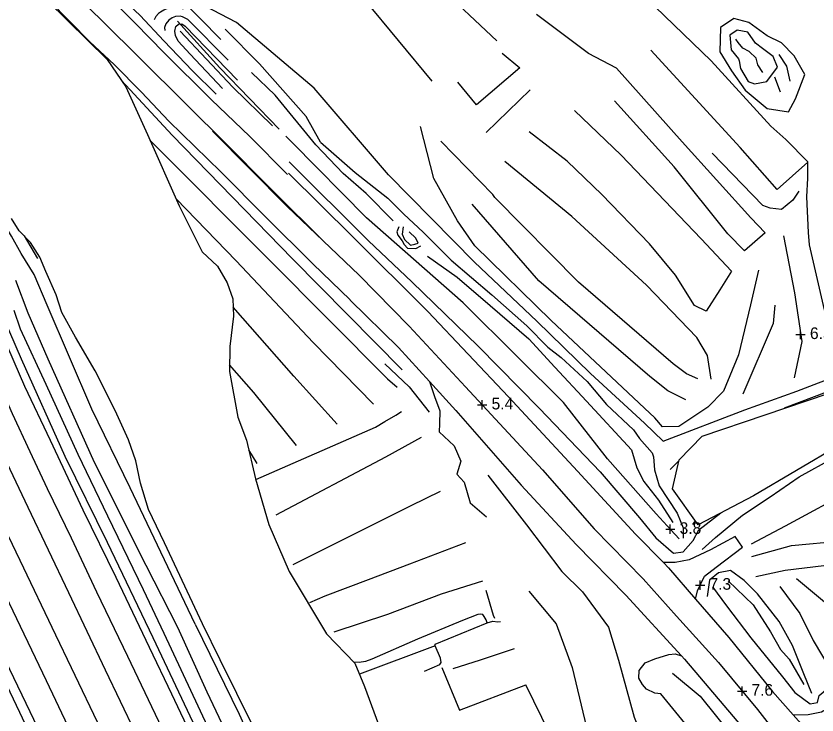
# Model space of a CAD drawing. Extents: x 2316231 to 2323598, y 363169 to 371906.
# Drawn here: x 2320494.5 to 2320838.7, y 364866.8 to 365167 of the extents above; entities that cross this region are included whole.
import ezdxf

# ---------------------------------------------------------------- set-up
doc = ezdxf.new("R2010")
doc.units = 0
for name, color, linetype in [('RD_DTM_BkLn1', 7, 'Continuous'), ('RD_DTM_BkLn2', 7, 'Continuous'), ('RD_DTM_Holes', 7, 'Continuous'), ('RD_DTM_Void', 7, 'Continuous'), ('RD_EX_H2O', 7, 'Continuous'), ('RD_EX_Road', 7, 'Continuous')]:
    doc.layers.add(name, color=color, linetype=linetype)

msp = doc.modelspace()

# ---------------------------------------------------------------- linework, layer by layer
at = {"layer": 'RD_DTM_BkLn1'}
for p, q in [((2320561.603, 365115.926), (2320539.822, 365139.297)), ((2320823.064, 365134.335), (2320820.544, 365140.783)), ((2320696.495, 365117.063), (2320715.414, 365135.283)), ((2320554.285, 365111.474), (2320552.06, 365113.767)), ((2320498.035, 365072.557), (2320503.737, 365062.846)), ((2320598.208, 364974.876), (2320594.566, 364980.689)), ((2320779.377, 364976.036), (2320775.609, 364972.298)), ((2320786.389, 364950.205), (2320785.219, 364948.703)), ((2320674.577, 364896.507), (2320642.073, 364884.392)), ((2320752.072, 364801.817), (2320713.604, 364879.713))]:
    msp.add_line(p, q, dxfattribs=at)
for points in [[(2320569.998, 365126.821), (2320545.274, 365151.365), (2320523.658, 365172.696), (2320503.938, 365191.941), (2320484.472, 365212.018), (2320469.085, 365227.637), (2320452.727, 365245.365), (2320441.039, 365259.503)], [(2320480.232, 365236.699), (2320493.824, 365220.976), (2320508.224, 365205.241), (2320520.879, 365192.773), (2320532.262, 365181.958), (2320547.902, 365167.252), (2320557.991, 365156.35), (2320570.365, 365143.531), (2320580.537, 365133.535)], [(2320582.493, 365156.984), (2320564.587, 365175.333), (2320550.467, 365188.716), (2320535.792, 365202.944), (2320523.239, 365214.487), (2320514.126, 365223.555)], [(2320634.268, 365224.081), (2320675.234, 365180.817), (2320701.118, 365156.328)], [(2320615.044, 365205.364), (2320644.201, 365174.182), (2320673.132, 365139.02)], [(2320496.091, 364867.848), (2320483.517, 364894.074), (2320470.617, 364920.933), (2320458.197, 364946.789), (2320447.167, 364970.133), (2320434.385, 364996.555), (2320422.445, 365021.819), (2320417.341, 365032.535), (2320408.648, 365050.638), (2320400.459, 365067.19), (2320391.57, 365084.955), (2320382.964, 365101.448), (2320373.678, 365118.922), (2320364.35, 365135.698), (2320351.429, 365158.749), (2320341.077, 365176.281), (2320328.811, 365196.736), (2320326.416, 365200.618)], [(2320566.438, 365170.008), (2320563.719, 365170.985), (2320561.5, 365170.795), (2320559.916, 365170.352), (2320558.051, 365169.559), (2320556.555, 365168.75), (2320555.678, 365168.05), (2320554.644, 365166.77), (2320553.885, 365165.455)], [(2320654.535, 365098.797), (2320622.704, 365135.994), (2320589.245, 365164.299), (2320575.738, 365171.265)], [(2320585.721, 365148.129), (2320568.342, 365165.501), (2320566.127, 365166.647), (2320565.102, 365167.031), (2320563.119, 365166.852), (2320561.598, 365166.203), (2320560.222, 365165.209), (2320558.967, 365163.673), (2320558.379, 365162.167), (2320558.403, 365160.882)], [(2320752.557, 365144.682), (2320740.569, 365150.923), (2320718.123, 365167.651)], [(2320828.953, 365149.897), (2320823.468, 365155.484), (2320817.325, 365158.561), (2320809.431, 365164.296), (2320802.94, 365165.925), (2320797.196, 365162.037), (2320797.02, 365151.699), (2320801.988, 365143.507), (2320807.793, 365135.127), (2320817.233, 365127.328), (2320826.445, 365125.902), (2320829.422, 365131.538), (2320833.463, 365141.923), (2320828.953, 365149.897)], [(2320583.317, 365135.91), (2320569.419, 365150.594), (2320564.24, 365156.274), (2320563.097, 365158.734), (2320562.818, 365160.472), (2320563.22, 365162.493), (2320564.305, 365163.49), (2320565.78, 365163.683), (2320567.198, 365162.73), (2320589.676, 365139.516)], [(2320625.392, 365112.91), (2320619.198, 365123.937), (2320599.187, 365146.449), (2320584.418, 365161.389)], [(2320811.798, 365137.843), (2320817.153, 365138.982), (2320821.791, 365145.081), (2320819.816, 365149.715), (2320815.32, 365153.103), (2320812.323, 365155.397), (2320809.025, 365160.094), (2320804.462, 365160.955), (2320801.316, 365158.866), (2320801.77, 365152.574), (2320804.913, 365148.694), (2320805.327, 365147.826), (2320805.794, 365144.488), (2320809.093, 365138.893), (2320811.798, 365137.843)], [(2320815.381, 365142.844), (2320813.294, 365146.026), (2320812.598, 365148.977), (2320809.596, 365151.803), (2320806.789, 365153.256), (2320804.892, 365155.631), (2320803.894, 365157.109)], [(2320821.613, 365092.474), (2320805.739, 365110.619), (2320767.239, 365152.347)], [(2320827.199, 365138.999), (2320825.719, 365145.493), (2320822.438, 365150.545)], [(2320810.35, 365080.338), (2320780.747, 365113.021), (2320752.557, 365144.682)], [(2320623.338, 365111.775), (2320605.911, 365133.106), (2320595.734, 365142.838)], [(2320800.396, 365073.456), (2320777.4, 365102.25), (2320751.681, 365130.562)], [(2320627.339, 365069.616), (2320604.717, 365092.124), (2320582.85, 365114.16), (2320569.998, 365126.821)], [(2320801.979, 365057.428), (2320788.944, 365071.361), (2320754.629, 365107.32), (2320734.531, 365126.471)], [(2320578.99, 365117.528), (2320610.993, 365085.26), (2320641.919, 365055.711), (2320663.451, 365033.847), (2320687.705, 365007.832), (2320720.726, 364972.119), (2320742.919, 364946.815), (2320764.053, 364925.338), (2320778.304, 364909.231), (2320796.402, 364889.349), (2320813.139, 364869.191), (2320834.594, 364841.589)], [(2320813.536, 365057.879), (2320810.173, 365043.035), (2320804.93, 365021.458), (2320798.532, 365005.947), (2320791.744, 364999.028), (2320779.278, 364990.697), (2320772.275, 364990.556), (2320769.084, 364994.44), (2320764.589, 364998.618), (2320724.525, 365036.228), (2320691.614, 365068.308), (2320684.173, 365079.021), (2320674.098, 365097.277), (2320668.373, 365119.562)], [(2320801.979, 365057.428), (2320796.949, 365049.445), (2320791.078, 365040.273), (2320786.103, 365042.697), (2320777.96, 365055.767), (2320766.666, 365069.124), (2320746.207, 365090.329), (2320731.308, 365104.624), (2320714.978, 365117.227)], [(2320660.524, 365015.04), (2320613.317, 365062.75), (2320561.603, 365115.926)], [(2320554.285, 365111.474), (2320603.312, 365062.249), (2320654.174, 365011.254), (2320658.359, 365007.657)], [(2320656.584, 365079.047), (2320644.919, 365090.767), (2320635.148, 365099.457), (2320623.338, 365111.775)], [(2320625.392, 365112.91), (2320640.263, 365099.877), (2320654.308, 365088.846), (2320661.165, 365081.893), (2320669.488, 365074.237), (2320681.469, 365062.215), (2320698.954, 365047.308), (2320714.023, 365033.927), (2320723.096, 365024.795), (2320728.838, 365020.395), (2320739.988, 365009.993), (2320748.217, 365000.172), (2320759.907, 364989.309), (2320762.409, 364985.602), (2320767.944, 364979.36), (2320768.49, 364977.684), (2320768.914, 364972.081), (2320770.868, 364965.275), (2320778.578, 364953.438), (2320781.231, 364947.241), (2320781.209, 364942.752)], [(2320787.444, 365011.145), (2320782.704, 365013.375), (2320776.901, 365017.656), (2320736.285, 365052.762), (2320700.321, 365089.057), (2320699.484, 365090.415), (2320677.027, 365113.247)], [(2320830.891, 365091.817), (2320828.389, 365087.939), (2320823.492, 365083.907), (2320818.571, 365084.437), (2320815.458, 365085.652), (2320793.663, 365108.199)], [(2320611.911, 365104.404), (2320645.972, 365070.508), (2320664.57, 365052.869), (2320693.134, 365025.299), (2320719.481, 364998.418), (2320745.538, 364971.208), (2320762.437, 364951.523), (2320769.434, 364942.865), (2320776.989, 364936.364), (2320781.248, 364936.858), (2320785.563, 364941.708), (2320787.933, 364946.374), (2320797.457, 364953.645)], [(2320793.254, 365011.067), (2320791.603, 365021.237), (2320787.068, 365028.976), (2320765.449, 365051.39), (2320733.319, 365080.909), (2320704.515, 365104.483)], [(2320648.192, 365000.286), (2320622.243, 365026.823), (2320589.086, 365061.923), (2320563.27, 365088.476)], [(2320782.387, 365002.175), (2320774.673, 365006.117), (2320766.896, 365012.145), (2320719.254, 365053.254), (2320690.572, 365086.208)], [(2320571.45, 364905.837), (2320543.618, 364964.36), (2320527.121, 364998.236), (2320507.871, 365042.909), (2320502.261, 365055.994), (2320496.684, 365065.101), (2320492.565, 365072.479), (2320485.929, 365083.297)], [(2320658.997, 365076.509), (2320658.225, 365074.366), (2320658.656, 365072.93), (2320660.498, 365070.472), (2320661.283, 365068.876), (2320662.784, 365067.376), (2320666.341, 365067.19), (2320668.478, 365068.264)], [(2320660.937, 365076.431), (2320660.459, 365073.283), (2320661.4, 365070.994), (2320664.005, 365068.548), (2320665.882, 365069.007), (2320667.317, 365069.449), (2320666.292, 365071.68), (2320663.475, 365074.296)], [(2320824.388, 365072.653), (2320828.982, 365048.1), (2320832.146, 365027.284), (2320828.865, 365011.618)], [(2320785.702, 364413.87), (2320765.322, 364457.103), (2320740.512, 364507.86), (2320709.823, 364572.007), (2320697.317, 364599.424), (2320675.619, 364644.088), (2320655.089, 364686.095), (2320637.884, 364722.066), (2320617.357, 364766.173), (2320595.722, 364810.945), (2320575.554, 364853.346), (2320553.511, 364900.011), (2320533.8, 364940.919), (2320515.572, 364977.792), (2320496.809, 365019.645), (2320489.131, 365037.52), (2320486.902, 365043.789), (2320482.867, 365048.739), (2320478.739, 365052.665), (2320474.14, 365059.489), (2320472.518, 365061.859)], [(2320671.29, 365063.826), (2320684.033, 365054.852), (2320698.334, 365042.638), (2320714.852, 365028.341), (2320726.118, 365016.211), (2320739.737, 365001.566), (2320759.059, 364980.725), (2320761.355, 364972.997), (2320764.347, 364967.092), (2320770.544, 364959.017), (2320776.789, 364949.489)], [(2320532.989, 364886.12), (2320517.21, 364919.288), (2320499.724, 364955.898), (2320482.814, 364991.273), (2320465.023, 365028.595), (2320451.104, 365057.771)], [(2320590.701, 364847.044), (2320576.625, 364876.655), (2320564.066, 364904.445), (2320550.45, 364931.077), (2320528.282, 364975.336), (2320508.377, 365019.644), (2320499.675, 365039.352), (2320494.5, 365053.402)], [(2320442.439, 365045.558), (2320459.741, 365009.44), (2320477.573, 364971.9), (2320496.094, 364933.313), (2320511.465, 364901.248), (2320518.262, 364887.23)], [(2320507.651, 364881.515), (2320490.074, 364918.064), (2320482.434, 364933.819), (2320464.682, 364971.071), (2320448.331, 365005.383), (2320430.816, 365041.943)], [(2320632.544, 364991.676), (2320613.865, 365012.353), (2320587.765, 365042.028)], [(2320820.541, 365042.838), (2320819.882, 365034.93), (2320806.775, 365004.652)], [(2320581.132, 364852.863), (2320558.169, 364901.875), (2320549.239, 364920.529), (2320534.018, 364952.242), (2320521.281, 364978.746), (2320507.504, 365008.837), (2320496.482, 365032.599), (2320493.685, 365040.543)], [(2320615.033, 364982.506), (2320596.73, 365005.317), (2320586.324, 365017.236)], [(2320653.053, 365017.589), (2320663.449, 365007.782), (2320672.054, 364996.86)], [(2320845.795, 365006.576), (2320842.807, 365005.435), (2320824.622, 364998.563)], [(2320606.313, 364952.83), (2320653.426, 364977.68), (2320668.795, 364986.134)], [(2320789.301, 364937.875), (2320795.11, 364943.095), (2320806.689, 364952.583), (2320818.553, 364960.506), (2320831.082, 364969.075), (2320846.132, 364977.365), (2320860.519, 364984.44), (2320870.598, 364987.867), (2320889.653, 364988.831), (2320900.365, 364987.807), (2320908.475, 364980.988), (2320916.282, 364973.127), (2320926.017, 364960.544), (2320937.809, 364940.963), (2320942.748, 364927.859), (2320950.518, 364916.033), (2320963.998, 364909.262), (2320972.13, 364900.847), (2320985.96, 364881.366), (2320994.687, 364860.701), (2321000.435, 364842.191), (2321006.362, 364819.106), (2321003.87, 364792.554)], [(2320697.257, 364969.818), (2320713.916, 364948.542), (2320729.046, 364928.432), (2320737.983, 364919.684), (2320749.165, 364904.542), (2320753.433, 364890.365), (2320760.111, 364865.816), (2320773.303, 364832.948), (2320780.05, 364806.73), (2320776.871, 364787.669)], [(2320810.535, 364940.389), (2320825.111, 364948.104), (2320854.856, 364964.167), (2320876.979, 364971.002), (2320892.242, 364970.12), (2320908.18, 364962.846), (2320915.576, 364953.824), (2320929.031, 364935.515), (2320932.634, 364927.541), (2320935.334, 364914.389), (2320942.929, 364902.839), (2320955.2, 364890.276), (2320964.566, 364869.376), (2320974.238, 364848.22), (2320976.597, 364827.739), (2320975.536, 364803.965), (2320965.865, 364783.98)], [(2320613.632, 364931.437), (2320642.51, 364945.867), (2320664.387, 364956.81), (2320676.885, 364962.988)], [(2320810.699, 364934.838), (2320827.79, 364939.679), (2320849.336, 364941.617), (2320871.046, 364940.278), (2320885.78, 364932.975), (2320899.408, 364919.593), (2320903.204, 364911.842), (2320908.706, 364897.372), (2320916.477, 364872.722), (2320919.668, 364853.585), (2320919.271, 364821.299), (2320922.598, 364793.419), (2320920.431, 364778.915), (2320915.816, 364782.273), (2320909.315, 364786.101), (2320902.858, 364790.501), (2320893.539, 364802.97), (2320886.757, 364818.567), (2320882.826, 364824.202)], [(2320687.635, 364940.787), (2320663.543, 364931.594), (2320645.778, 364924.856), (2320627.166, 364917.885), (2320620.605, 364915.052)], [(2320812.484, 364926.368), (2320825.087, 364929.005), (2320841.597, 364930.986), (2320860.776, 364929.21), (2320875.998, 364924.174), (2320884.561, 364914.383), (2320884.215, 364906.697), (2320879.405, 364899.068)], [(2320801.604, 364928.872), (2320796.397, 364927.881), (2320792.537, 364924.703), (2320791.534, 364917.645)], [(2320836.512, 364875.994), (2320833.048, 364884.431), (2320828.213, 364896.604), (2320822.527, 364906.91), (2320813.189, 364918.903), (2320807.431, 364924.565), (2320801.604, 364928.872)], [(2320631.23, 364902.478), (2320654.239, 364910.148), (2320677.336, 364918.828), (2320695.172, 364924.378)], [(2320800.547, 364924.47), (2320811.244, 364914.063), (2320818.684, 364902.54), (2320823.019, 364894.935), (2320826.788, 364890.744), (2320833.085, 364879.965)], [(2320829.854, 364925.49), (2320842.737, 364914.774), (2320850.563, 364902.709), (2320853.989, 364891.868)], [(2320793.873, 364921.848), (2320799.854, 364913.658), (2320810.261, 364899.957), (2320823.907, 364883.193), (2320829.173, 364876.502), (2320835.837, 364871.647), (2320838.869, 364872.123), (2320839.583, 364875.172), (2320845.917, 364880.468), (2320857.895, 364886.508), (2320876.165, 364895.225), (2320885.982, 364897.084), (2320895.618, 364891.956), (2320906.91, 364879.194)], [(2320822.703, 364921.993), (2320831.286, 364910.416), (2320837.023, 364898.824), (2320844.647, 364886.096)], [(2320696.343, 364920.46), (2320699.551, 364909.628), (2320700.096, 364908.457)], [(2320714.828, 364919.962), (2320726.599, 364905.942), (2320733.451, 364887.165), (2320741.257, 364854.798), (2320743.948, 364829.809)], [(2320571.45, 364905.837), (2320590.422, 364867.162), (2320601.399, 364842.66), (2320607.326, 364829.842), (2320612.174, 364820.281), (2320619.176, 364805.721), (2320629.097, 364784.915), (2320642.224, 364756.211), (2320654.027, 364730.278)], [(2320708.59, 364895.216), (2320693.992, 364890.432), (2320682.187, 364886.646)], [(2320518.262, 364887.23), (2320530.973, 364860.56), (2320546.923, 364827.303), (2320563.444, 364792.698), (2320580.993, 364756.114), (2320597.603, 364721.465), (2320601.779, 364712.627)], [(2320677.525, 364887.273), (2320685.071, 364868.833), (2320713.604, 364879.713)], [(2320615.108, 364714.844), (2320598.149, 364750.17), (2320582.865, 364782.128), (2320567.002, 364815.216), (2320552.365, 364845.742), (2320532.989, 364886.12)], [(2320776.661, 364884.847), (2320788.473, 364874.922), (2320808.365, 364850.154), (2320823.472, 364828.593)], [(2320592.067, 364705.402), (2320581.496, 364727.228), (2320567.662, 364755.951), (2320551.491, 364789.768), (2320534.613, 364825.135), (2320516.937, 364861.856), (2320507.651, 364881.515)], [(2320577.966, 364696.562), (2320562.929, 364728.218), (2320549.306, 364756.487), (2320534.18, 364788.38), (2320521.942, 364814.022), (2320510.696, 364837.362), (2320499.714, 364860.254), (2320496.091, 364867.848)]]:
    msp.add_lwpolyline(points, dxfattribs=at)
at = {"layer": 'RD_DTM_BkLn2'}
for points in [[(2320578.407, 365131.184), (2320557.978, 365151.356), (2320545.891, 365163.764), (2320531.195, 365178.78), (2320516.465, 365193.22), (2320499.01, 365210.802), (2320488.304, 365222.873), (2320478.394, 365234.437), (2320477.631, 365235.38), (2320463.589, 365250.862), (2320462.097, 365251.389), (2320460.656, 365252.085), (2320459.208, 365253.148), (2320457.978, 365254.374), (2320454.234, 365258.994), (2320449.781, 365265.332), (2320445.663, 365270.904)], [(2320499.03, 365182.703), (2320508.806, 365173.658), (2320517.676, 365164.754), (2320526.309, 365155.896), (2320536.661, 365146.226), (2320548.501, 365134.276), (2320560.256, 365121.909)], [(2320611.224, 365099.033), (2320594.932, 365115.351), (2320578.407, 365131.184)], [(2320560.256, 365121.909), (2320582.466, 365100.099), (2320601.687, 365080.812), (2320622.136, 365060.596), (2320638.146, 365045.07)], [(2320551.87, 364895.782), (2320537.546, 364925.923), (2320523.445, 364954.849), (2320509.387, 364984.726), (2320498.376, 365007.956), (2320488.773, 365030.058), (2320484.786, 365040.419), (2320475.813, 365048.019), (2320472.927, 365050.726), (2320470.134, 365054.068), (2320468.466, 365056.378), (2320466.523, 365059.428), (2320465.494, 365061.373)], [(2320597.544, 364967.939), (2320649.053, 364990.436), (2320653.058, 364992.924), (2320657.693, 364995.638), (2320660.128, 364997.123)], [(2320696.935, 364906.405), (2320696.554, 364907.626), (2320695.634, 364909.177), (2320695.088, 364909.998), (2320694.33, 364910.159), (2320692.985, 364910.019), (2320686.355, 364907.409), (2320667.071, 364899.406), (2320647.439, 364890.786), (2320644.767, 364889.772), (2320641.931, 364889.427), (2320639.682, 364889.549)], [(2320670.087, 364885.665), (2320676.572, 364888.448), (2320677.206, 364889.381), (2320676.984, 364891.234), (2320674.577, 364896.507), (2320674.671, 364897.286), (2320696.935, 364906.405), (2320699.419, 364907.063), (2320701.524, 364906.796), (2320702.748, 364906.931)], [(2320636.177, 364719.728), (2320624.412, 364744.49), (2320611.901, 364770.553), (2320601.74, 364792.023), (2320592.609, 364811.402), (2320581.895, 364833.555), (2320570.653, 364856.448), (2320561.478, 364875.782), (2320551.87, 364895.782)]]:
    msp.add_lwpolyline(points, dxfattribs=at)
at = {"layer": 'RD_DTM_Holes'}
for points in [[(2320479.276, 365207.181), (2320499.627, 365181.964), (2320533.754, 365148.311), (2320541.654, 365136.576), (2320551.021, 365116.111)], [(2320551.021, 365116.111), (2320564.609, 365085.456), (2320574.463, 365065.795), (2320581.087, 365059.552), (2320585.2, 365052.411), (2320587.624, 365045.587), (2320587.922, 365038.08), (2320586.399, 365025.032), (2320586.297, 365014.404), (2320589.853, 364994.743), (2320593.593, 364984.886), (2320597.443, 364968.287), (2320603.163, 364948.585), (2320611.952, 364928.493), (2320627.938, 364901.686), (2320640.101, 364889.116), (2320644.325, 364878.998), (2320706.742, 364709.468)], [(2320673.955, 364702.018), (2320657.266, 364736.372), (2320629.327, 364795.49), (2320615.218, 364824.859), (2320603.773, 364847.119), (2320582.315, 364890.52), (2320574.712, 364906.03), (2320558.325, 364940.789), (2320551.477, 364955.084), (2320548.066, 364966.385), (2320545.947, 364976.025), (2320542.835, 364984.984), (2320537.198, 364997.562), (2320528.554, 365014.623), (2320520.125, 365029.044), (2320514.183, 365039.687), (2320511.716, 365047.243), (2320507.324, 365057.367), (2320504.688, 365063.442), (2320500.758, 365069.804), (2320495.868, 365074.747), (2320492.528, 365080.052)], [(2320848.371, 364982.736), (2320811.415, 364960.904), (2320787.586, 364948.511), (2320776.682, 364963.946), (2320779.46, 364976.406), (2320789.36, 364986.622), (2320843.478, 365004.948)]]:
    msp.add_lwpolyline(points, dxfattribs=at)
at = {"layer": 'RD_DTM_Void'}
for p, q in [((2320831.689, 365028.292), (2320831.689, 365032.292)), ((2320829.689, 365030.292), (2320833.689, 365030.292)), ((2320692.884, 365000.068), (2320696.884, 365000.068)), ((2320694.884, 364998.068), (2320694.884, 365002.068)), ((2320775.687, 364944.585), (2320775.687, 364948.585)), ((2320773.687, 364946.585), (2320777.687, 364946.585)), ((2320788.514, 364920.615), (2320788.514, 364924.615)), ((2320786.514, 364922.615), (2320790.514, 364922.615)), ((2320804.565, 364877.109), (2320808.565, 364877.109)), ((2320806.565, 364875.109), (2320806.565, 364879.109))]:
    msp.add_line(p, q, dxfattribs=at)
at = {"layer": 'RD_EX_H2O'}
for points in [[(2320563.974, 365164.885), (2320582.078, 365144.818), (2320607.561, 365118.462)], [(2320565.033, 365160.531), (2320587.734, 365136.544), (2320604.69, 365119.932)], [(2320610.491, 365115.432), (2320613.124, 365112.708)], [(2320779.43, 364942.47), (2320775.86, 364946.396), (2320769.597, 364953.257), (2320748.747, 364976.885), (2320729.834, 365001.007), (2320709.947, 365020.714), (2320686.707, 365043.808), (2320645.186, 365080.392), (2320613.124, 365112.708)]]:
    msp.add_lwpolyline(points, dxfattribs=at)
at = {"layer": 'RD_EX_Road'}
msp.add_line((2320834.709, 365104.321), (2320821.613, 365092.474), dxfattribs=at)
for points in [[(2320818.884, 365119.796), (2320793.19, 365147.776), (2320765.153, 365174.986), (2320764.617, 365175.489)], [(2320703.381, 365151.041), (2320711.02, 365144.778), (2320692.328, 365128.843), (2320684.342, 365138.597)], [(2320834.709, 365104.321), (2320834.708, 365104.451), (2320825.307, 365113.992), (2320818.884, 365119.796)], [(2320654.535, 365098.797), (2320691.565, 365061.331), (2320718.294, 365036.003), (2320741.317, 365013.497), (2320764.632, 364992.176), (2320772.607, 364984.419), (2320807.765, 364997.885), (2320830.062, 365005.932), (2320839.345, 365009.442), (2320849.262, 365013.157), (2320841.906, 365040.778), (2320835.424, 365068.73), (2320835.006, 365073.988), (2320834.305, 365089.347), (2320834.753, 365097.413), (2320834.709, 365104.321)], [(2320611.656, 365099.472), (2320639.131, 365072.389), (2320671.504, 365040.187), (2320706.082, 365003.497), (2320735.767, 364971.503), (2320760.756, 364944.5), (2320772.79, 364932.249)], [(2320810.35, 365080.338), (2320816.454, 365073.944), (2320807.605, 365066.187), (2320800.396, 365073.456)], [(2320464.105, 365061.502), (2320472.839, 365041.755), (2320482.127, 365020.381), (2320492.874, 364996.374), (2320500.475, 364979.991), (2320507.975, 364964.158), (2320518.191, 364942.844), (2320529.115, 364919.647), (2320542.395, 364892.013)], [(2320638.118, 365045.042), (2320658.951, 365024.713), (2320672.169, 365010.124)], [(2320420.188, 365036.055), (2320430.613, 365014.388), (2320442.075, 364990.414), (2320455.01, 364963.368), (2320465.045, 364942.503), (2320474.758, 364922.111), (2320484.159, 364902.381), (2320491.763, 364886.526), (2320500.397, 364868.352)], [(2320672.169, 365010.124), (2320683.474, 364997.646), (2320711.61, 364965.569), (2320735.252, 364940.005), (2320756.56, 364918.287), (2320780.488, 364892.295)], [(2320672.169, 365010.124), (2320674.41, 365003.574), (2320676.707, 364997.43), (2320676.525, 364991.86), (2320676.304, 364988.411), (2320682.76, 364982.416), (2320685.658, 364975.822), (2320683.916, 364970.312), (2320687.029, 364966.775), (2320689.654, 364957.994), (2320696.633, 364951.967)], [(2320786.569, 364916.598), (2320787.382, 364920.187), (2320790.314, 364926.476), (2320795.339, 364930.327), (2320806.678, 364938.878), (2320803.594, 364943.498), (2320793.001, 364937.686), (2320783.742, 364933.425), (2320777.832, 364932.362), (2320772.79, 364932.249)], [(2320772.79, 364932.249), (2320774.938, 364930.062), (2320786.569, 364916.598)], [(2320786.569, 364916.598), (2320800.786, 364900.14), (2320819.522, 364876.891), (2320828.446, 364866.907)], [(2320830.127, 364831.326), (2320828.955, 364825.935), (2320826.977, 364822.775), (2320824.855, 364821.093), (2320822.706, 364820.71), (2320820.21, 364820.261), (2320817.564, 364820.826), (2320815.279, 364822.469), (2320812.068, 364826.508), (2320797.38, 364844.432), (2320771.545, 364875.949), (2320769.061, 364876.249), (2320765.48, 364877.96), (2320763.665, 364879.93), (2320762.196, 364882.667), (2320762.258, 364885.893), (2320764.822, 364889.164), (2320769.089, 364891.002), (2320775.022, 364892.731), (2320777.755, 364893.117), (2320780.488, 364892.295)], [(2320542.395, 364892.013), (2320555.755, 364864.103), (2320566.823, 364841.087), (2320578.334, 364816.904), (2320591.32, 364789.589), (2320603.54, 364764.288), (2320616.074, 364738.247), (2320625.135, 364719.346)], [(2320780.488, 364892.295), (2320781.839, 364890.827), (2320809.138, 364858.525), (2320830.127, 364831.326)], [(2320828.446, 364866.907), (2320834.968, 364867.076), (2320840.582, 364868.203), (2320844.74, 364870.674), (2320845.019, 364870.149)], [(2320500.397, 364868.352), (2320513.219, 364841.684), (2320525.29, 364816.609), (2320536.566, 364792.969), (2320550.69, 364763.484), (2320563.076, 364737.795), (2320573.234, 364716.616), (2320581.775, 364698.568)], [(2320828.446, 364866.907), (2320837.849, 364856.386), (2320844.587, 364846.845)]]:
    msp.add_lwpolyline(points, dxfattribs=at)

# ---------------------------------------------------------------- texts
at = {"layer": 'RD_DTM_Void'}
for s, p in [('6.5', (2320835.689, 365028.292)), ('5.4', (2320698.884, 364998.068)), ('3.8', (2320779.687, 364944.585)), ('7.3', (2320792.514, 364920.615)), ('7.6', (2320810.565, 364875.109))]:
    msp.add_text(s, height=5, dxfattribs=at).set_placement(p)

doc.saveas('drawing.dxf')
